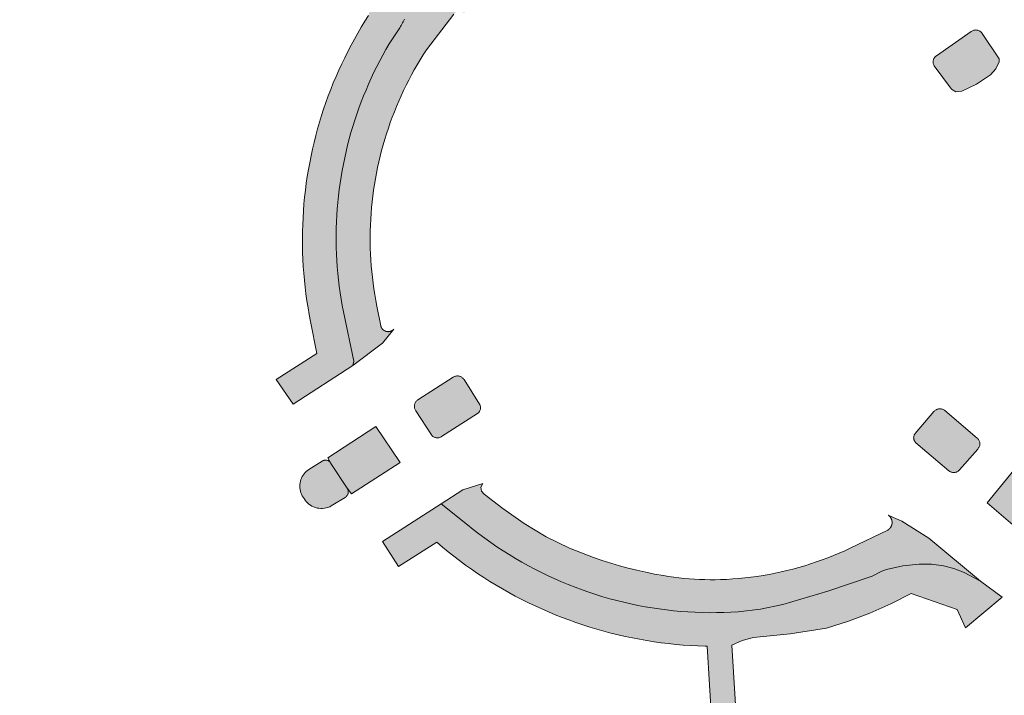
# Model space of a CAD drawing. Extents: x 97094 to 109644, y 463509 to 471969.
# Tile 267 of 362: x 103976 to 104045, y 469028 to 469075. Entities that reach past the tile are written whole.
import ezdxf

# ---------------------------------------------------------------- set-up
doc = ezdxf.new("R2010")
doc.units = 0
doc.layers.add('109 Onkruidbestrijding elementen', color=6, linetype='Continuous', lineweight=20, true_color=0xff00ff)

msp = doc.modelspace()

# ---------------------------------------------------------------- hatches: boundary and pattern name
at = {"layer": '109 Onkruidbestrijding elementen', "true_color": 0xff00ff}
for points in [[(103999.338, 469093.693), (103998.185, 469101.213), (103995.923, 469115.85), (103994.006, 469127.375), (103991.655, 469143.798), (103989.328, 469158.732), (103986.167, 469179.419), (103982.904, 469201.235), (103979.792, 469221.88), (103978.703, 469229.057), (103975.959, 469228.677), (103976.274, 469226.57), (103980.342, 469199.554), (103984.478, 469172.052), (103986.686, 469156.366), (103986.89, 469154.726), (103988.65, 469144.913), (103990.265, 469132.909), (103991.098, 469126.77), (103992.642, 469117.812), (103993.466, 469113.073), (103993.787, 469110.56), (103995.423, 469098.613), (103993.757, 469098.27), (103995.245, 469094.835), (103996.722, 469088.139), (103996.807, 469087.816), (103996.898, 469087.494), (103996.994, 469087.173), (103997.096, 469086.855), (103997.204, 469086.538), (103997.318, 469086.224), (103997.437, 469085.911), (103997.561, 469085.601), (103997.692, 469085.293), (103997.827, 469084.987), (103997.968, 469084.684), (103998.115, 469084.383), (103998.267, 469084.085), (103998.424, 469083.79), (104000.171, 469080.617), (104001.3, 469078.74), (104000.554, 469075.717), (104000.292, 469075.304), (104000.037, 469074.886), (103999.789, 469074.465), (103999.548, 469074.039), (103999.315, 469073.609), (103999.088, 469073.176), (103998.869, 469072.738), (103998.658, 469072.297), (103998.453, 469071.853), (103998.257, 469071.405), (103998.067, 469070.954), (103997.886, 469070.5), (103997.711, 469070.043), (103997.545, 469069.583), (103997.386, 469069.12), (103997.236, 469068.655), (103997.093, 469068.187), (103996.957, 469067.717), (103996.83, 469067.245), (103996.711, 469066.771), (103996.6, 469066.294), (103996.496, 469065.816), (103996.401, 469065.336), (103996.314, 469064.855), (103996.234, 469064.372), (103996.163, 469063.889), (103996.1, 469063.403), (103996.046, 469062.917), (103995.999, 469062.43), (103995.961, 469061.943), (103995.93, 469061.455), (103995.908, 469060.966), (103995.894, 469060.477), (103995.889, 469059.988), (103995.891, 469059.499), (103995.902, 469059.01), (103995.921, 469058.521), (103995.948, 469058.033), (103995.983, 469057.545), (103996.026, 469057.058), (103996.078, 469056.571), (103996.138, 469056.086), (103996.206, 469055.601), (103996.282, 469055.118), (103996.366, 469054.636), (103996.458, 469054.156), (103996.915, 469051.883), (103994.029, 469050.064), (103995.23, 469048.318), (103999.438, 469051.034), (103999.501, 469051.345), (103998.78, 469054.83), (103998.695, 469055.278), (103998.618, 469055.727), (103998.549, 469056.177), (103998.487, 469056.628), (103998.433, 469057.08), (103998.386, 469057.534), (103998.347, 469057.987), (103998.316, 469058.442), (103998.293, 469058.897), (103998.277, 469059.352), (103998.269, 469059.808), (103998.269, 469060.263), (103998.277, 469060.719), (103998.292, 469061.174), (103998.315, 469061.629), (103998.346, 469062.083), (103998.384, 469062.537), (103998.43, 469062.991), (103998.484, 469063.443), (103998.545, 469063.894), (103998.615, 469064.345), (103998.691, 469064.794), (103998.776, 469065.241), (103998.868, 469065.687), (103998.967, 469066.132), (103999.074, 469066.575), (103999.189, 469067.016), (103999.311, 469067.455), (103999.44, 469067.891), (103999.577, 469068.326), (103999.721, 469068.758), (103999.873, 469069.188), (104000.032, 469069.615), (104000.198, 469070.039), (104000.371, 469070.46), (104000.551, 469070.879), (104000.738, 469071.294), (104000.933, 469071.706), (104001.134, 469072.114), (104001.342, 469072.52), (104001.558, 469072.921), (104001.779, 469073.319), (104002.008, 469073.713), (104002.701, 469074.767), (104002.754, 469074.849), (104002.806, 469074.932), (104002.856, 469075.016), (104002.905, 469075.101), (104002.953, 469075.187), (104002.999, 469075.273), (104003.043, 469075.36), (104003.087, 469075.448), (104003.128, 469075.537), (104003.168, 469075.626), (104003.207, 469075.716), (104003.244, 469075.806), (104003.28, 469075.897), (104003.314, 469075.989), (104003.347, 469076.082), (104003.378, 469076.174), (104003.407, 469076.268), (104003.435, 469076.362), (104003.461, 469076.456), (104003.486, 469076.551), (104003.509, 469076.646), (104003.53, 469076.741), (104003.55, 469076.837), (104003.569, 469076.933), (104003.585, 469077.03), (104003.6, 469077.126), (104003.614, 469077.223), (104003.626, 469077.321), (104003.636, 469077.418), (104003.644, 469077.515), (104003.651, 469077.613), (104003.656, 469077.711), (104003.66, 469077.809), (104003.662, 469077.907), (104003.662, 469078.004), (104003.661, 469078.102), (104003.658, 469078.2), (104003.653, 469078.298), (104003.647, 469078.396), (104003.639, 469078.493), (104003.63, 469078.591), (104003.619, 469078.688), (104003.606, 469078.785), (104003.591, 469078.882), (104003.575, 469078.978), (104003.558, 469079.075), (104003.539, 469079.171), (104003.518, 469079.266), (104003.495, 469079.361), (104003.471, 469079.456), (104003.446, 469079.551), (104003.418, 469079.645), (104003.389, 469079.738), (104003.359, 469079.831), (104003.327, 469079.924), (104003.294, 469080.016), (104003.259, 469080.107), (104003.222, 469080.198), (104003.184, 469080.288), (104003.144, 469080.378), (104003.103, 469080.467), (104003.061, 469080.555), (104003.017, 469080.642), (104002.971, 469080.729), (104002.924, 469080.815), (104002.876, 469080.9), (104001.304, 469083.611), (104000.001, 469086.349), (103998.973, 469088.999), (103999.338, 469093.693)], [(104002.008, 469073.713), (104001.779, 469073.319), (104001.558, 469072.921), (104001.342, 469072.52), (104001.134, 469072.114), (104000.933, 469071.706), (104000.738, 469071.294), (104000.551, 469070.879), (104000.371, 469070.46), (104000.198, 469070.039), (104000.032, 469069.615), (103999.873, 469069.188), (103999.721, 469068.758), (103999.577, 469068.326), (103999.44, 469067.891), (103999.311, 469067.455), (103999.189, 469067.016), (103999.074, 469066.575), (103998.967, 469066.132), (103998.868, 469065.687), (103998.776, 469065.241), (103998.691, 469064.794), (103998.615, 469064.345), (103998.545, 469063.894), (103998.484, 469063.443), (103998.43, 469062.991), (103998.384, 469062.537), (103998.346, 469062.083), (103998.315, 469061.629), (103998.292, 469061.174), (103998.277, 469060.719), (103998.269, 469060.263), (103998.269, 469059.808), (103998.277, 469059.352), (103998.293, 469058.897), (103998.316, 469058.442), (103998.347, 469057.987), (103998.386, 469057.534), (103998.433, 469057.08), (103998.487, 469056.628), (103998.549, 469056.177), (103998.618, 469055.727), (103998.695, 469055.278), (103998.78, 469054.83), (103999.501, 469051.345), (103999.438, 469051.034), (104001.526, 469052.629), (104002.337, 469053.612), (104002.331, 469053.605), (104002.325, 469053.599), (104002.319, 469053.592), (104002.313, 469053.586), (104002.306, 469053.58), (104002.3, 469053.574), (104002.293, 469053.568), (104002.286, 469053.562), (104002.28, 469053.556), (104002.273, 469053.55), (104002.266, 469053.545), (104002.259, 469053.539), (104002.252, 469053.534), (104002.244, 469053.529), (104002.237, 469053.524), (104002.23, 469053.519), (104002.222, 469053.514), (104002.215, 469053.509), (104002.207, 469053.504), (104002.199, 469053.5), (104002.192, 469053.496), (104002.184, 469053.491), (104002.176, 469053.487), (104002.168, 469053.483), (104002.16, 469053.48), (104002.152, 469053.476), (104002.143, 469053.472), (104002.135, 469053.469), (104002.127, 469053.466), (104002.119, 469053.462), (104002.11, 469053.459), (104002.102, 469053.457), (104002.093, 469053.454), (104002.085, 469053.451), (104002.076, 469053.449), (104002.067, 469053.446), (104002.059, 469053.444), (104002.05, 469053.442), (104002.041, 469053.44), (104002.033, 469053.439), (104002.024, 469053.437), (104002.015, 469053.436), (104002.006, 469053.434), (104001.997, 469053.433), (104001.989, 469053.432), (104001.98, 469053.431), (104001.971, 469053.431), (104001.962, 469053.43), (104001.953, 469053.43), (104001.944, 469053.429), (104001.935, 469053.429), (104001.926, 469053.429), (104001.917, 469053.429), (104001.908, 469053.43), (104001.9, 469053.43), (104001.891, 469053.431), (104001.882, 469053.432), (104001.873, 469053.433), (104001.864, 469053.434), (104001.855, 469053.435), (104001.846, 469053.436), (104001.838, 469053.438), (104001.829, 469053.439), (104001.82, 469053.441), (104001.811, 469053.443), (104001.803, 469053.445), (104001.794, 469053.447), (104001.785, 469053.45), (104001.777, 469053.452), (104001.768, 469053.455), (104001.76, 469053.458), (104001.751, 469053.46), (104001.743, 469053.464), (104001.735, 469053.467), (104001.727, 469053.47), (104001.718, 469053.474), (104001.71, 469053.477), (104001.702, 469053.481), (104001.694, 469053.485), (104001.686, 469053.489), (104001.678, 469053.493), (104001.67, 469053.497), (104001.663, 469053.502), (104001.655, 469053.506), (104001.647, 469053.511), (104001.64, 469053.516), (104001.632, 469053.52), (104001.625, 469053.525), (104001.618, 469053.531), (104001.61, 469053.536), (104001.603, 469053.541), (104001.596, 469053.547), (104001.589, 469053.552), (104001.583, 469053.558), (104001.576, 469053.564), (104001.569, 469053.57), (104001.563, 469053.576), (104001.556, 469053.582), (104001.55, 469053.588), (104001.544, 469053.595), (104001.537, 469053.601), (104001.531, 469053.608), (104001.526, 469053.614), (104001.52, 469053.621), (104001.514, 469053.628), (104001.508, 469053.635), (104001.503, 469053.642), (104001.498, 469053.649), (104001.492, 469053.656), (104001.487, 469053.664), (104001.482, 469053.671), (104001.478, 469053.679), (104001.473, 469053.686), (104001.468, 469053.694), (104001.464, 469053.702), (104001.459, 469053.709), (104001.455, 469053.717), (104001.451, 469053.725), (104001.447, 469053.733), (104001.443, 469053.741), (104001.44, 469053.749), (104001.436, 469053.757), (104001.433, 469053.766), (104001.429, 469053.774), (104001.426, 469053.782), (104001.423, 469053.791), (104001.42, 469053.799), (104001.418, 469053.808), (104001.415, 469053.816), (104001.412, 469053.825), (104001.41, 469053.833), (104001.408, 469053.842), (104001.132, 469055.234), (104001.055, 469055.637), (104000.986, 469056.041), (104000.923, 469056.446), (104000.867, 469056.852), (104000.818, 469057.259), (104000.775, 469057.666), (104000.74, 469058.075), (104000.711, 469058.484), (104000.689, 469058.893), (104000.674, 469059.303), (104000.666, 469059.713), (104000.665, 469060.122), (104000.671, 469060.532), (104000.684, 469060.942), (104000.704, 469061.352), (104000.73, 469061.761), (104000.764, 469062.169), (104000.804, 469062.577), (104000.851, 469062.984), (104000.905, 469063.391), (104000.966, 469063.796), (104001.034, 469064.2), (104001.108, 469064.603), (104001.189, 469065.005), (104001.277, 469065.405), (104001.372, 469065.804), (104001.473, 469066.201), (104001.581, 469066.597), (104001.696, 469066.99), (104001.818, 469067.382), (104001.945, 469067.771), (104002.08, 469068.159), (104002.221, 469068.544), (104002.368, 469068.926), (104002.522, 469069.306), (104002.682, 469069.683), (104002.849, 469070.058), (104003.022, 469070.43), (104003.201, 469070.798), (104003.386, 469071.164), (104003.577, 469071.527), (104003.775, 469071.886), (104003.978, 469072.242), (104004.188, 469072.594), (104004.403, 469072.943), (104004.624, 469073.288), (104006.556, 469075.805), (104006.776, 469075.989), (104007.062, 469076.018), (104007.34, 469075.865), (104005.285, 469079.623), (104002.662, 469084.05), (104002.442, 469084.429), (104002.228, 469084.812), (104002.021, 469085.199), (104001.821, 469085.589), (104001.628, 469085.983), (104001.441, 469086.38), (104001.262, 469086.78), (104001.089, 469087.183), (104000.924, 469087.589), (104000.765, 469087.998), (104000.614, 469088.41), (104000.47, 469088.824), (104000.333, 469089.241), (104000.203, 469089.66), (104000.081, 469090.081), (103999.966, 469090.504), (103999.858, 469090.93), (103999.758, 469091.357), (103999.665, 469091.785), (103999.58, 469092.215), (103999.502, 469092.647), (103999.432, 469093.08), (103999.338, 469093.693), (103998.973, 469088.999), (104000.001, 469086.349), (104001.304, 469083.611), (104002.876, 469080.9), (104002.924, 469080.815), (104002.971, 469080.729), (104003.017, 469080.642), (104003.061, 469080.555), (104003.103, 469080.467), (104003.144, 469080.378), (104003.184, 469080.288), (104003.222, 469080.198), (104003.259, 469080.107), (104003.294, 469080.016), (104003.327, 469079.924), (104003.359, 469079.831), (104003.389, 469079.738), (104003.418, 469079.645), (104003.446, 469079.551), (104003.471, 469079.456), (104003.495, 469079.361), (104003.518, 469079.266), (104003.539, 469079.171), (104003.558, 469079.075), (104003.575, 469078.978), (104003.591, 469078.882), (104003.606, 469078.785), (104003.619, 469078.688), (104003.63, 469078.591), (104003.639, 469078.493), (104003.647, 469078.396), (104003.653, 469078.298), (104003.658, 469078.2), (104003.661, 469078.102), (104003.662, 469078.004), (104003.662, 469077.907), (104003.66, 469077.809), (104003.656, 469077.711), (104003.651, 469077.613), (104003.644, 469077.515), (104003.636, 469077.418), (104003.626, 469077.321), (104003.614, 469077.223), (104003.6, 469077.126), (104003.585, 469077.03), (104003.569, 469076.933), (104003.55, 469076.837), (104003.53, 469076.741), (104003.509, 469076.646), (104003.486, 469076.551), (104003.461, 469076.456), (104003.435, 469076.362), (104003.407, 469076.268), (104003.378, 469076.174), (104003.347, 469076.082), (104003.314, 469075.989), (104003.28, 469075.897), (104003.244, 469075.806), (104003.207, 469075.716), (104003.168, 469075.626), (104003.128, 469075.537), (104003.087, 469075.448), (104003.043, 469075.36), (104002.999, 469075.273), (104002.953, 469075.187), (104002.905, 469075.101), (104002.856, 469075.016), (104002.806, 469074.932), (104002.754, 469074.849), (104002.701, 469074.767), (104002.008, 469073.713)], [(104044.386, 469071.539), (104044.766, 469071.95), (104045.004, 469072.457), (104044.999, 469072.652), (104043.807, 469074.442), (104043.778, 469074.482), (104043.746, 469074.518), (104043.711, 469074.552), (104043.673, 469074.583), (104043.633, 469074.61), (104043.59, 469074.634), (104043.545, 469074.653), (104043.499, 469074.669), (104043.451, 469074.68), (104043.403, 469074.687), (104043.354, 469074.69), (104043.305, 469074.688), (104043.257, 469074.682), (104043.209, 469074.672), (104043.163, 469074.658), (104043.118, 469074.639), (104043.074, 469074.617), (104043.033, 469074.591), (104040.573, 469072.874), (104040.538, 469072.847), (104040.505, 469072.817), (104040.474, 469072.785), (104040.447, 469072.749), (104040.422, 469072.712), (104040.401, 469072.673), (104040.383, 469072.632), (104040.369, 469072.59), (104040.358, 469072.547), (104040.351, 469072.503), (104040.348, 469072.459), (104040.348, 469072.414), (104040.352, 469072.37), (104040.36, 469072.326), (104040.371, 469072.283), (104040.387, 469072.241), (104040.405, 469072.201), (104040.427, 469072.162), (104041.632, 469070.51), (104041.949, 469070.329), (104042.362, 469070.367), (104043.416, 469070.88), (104044.386, 469071.539)], [(104007.26, 469050.08), (104007.254, 469050.088), (104007.225, 469050.123), (104007.193, 469050.156), (104007.159, 469050.186), (104007.122, 469050.213), (104007.083, 469050.237), (104007.042, 469050.258), (104007, 469050.275), (104006.956, 469050.289), (104006.911, 469050.299), (104006.866, 469050.305), (104006.82, 469050.307), (104006.774, 469050.306), (104006.729, 469050.301), (104006.684, 469050.292), (104006.64, 469050.279), (104006.597, 469050.263), (104006.556, 469050.243), (104006.516, 469050.22), (104004.034, 469048.636), (104003.993, 469048.607), (104003.955, 469048.575), (104003.921, 469048.539), (104003.889, 469048.501), (104003.861, 469048.46), (104003.837, 469048.416), (104003.817, 469048.37), (104003.801, 469048.323), (104003.79, 469048.275), (104003.783, 469048.225), (104003.78, 469048.176), (104003.782, 469048.126), (104003.789, 469048.076), (104003.8, 469048.028), (104003.815, 469047.98), (104003.834, 469047.935), (104003.858, 469047.891), (104003.885, 469047.849), (104004.977, 469046.153), (104005.01, 469046.115), (104005.046, 469046.08), (104005.086, 469046.049), (104005.128, 469046.022), (104005.172, 469045.998), (104005.218, 469045.979), (104005.266, 469045.964), (104005.316, 469045.954), (104005.365, 469045.948), (104005.416, 469045.947), (104005.466, 469045.95), (104005.515, 469045.958), (104005.564, 469045.971), (104005.611, 469045.988), (104005.657, 469046.009), (104005.7, 469046.034), (104008.225, 469047.665), (104008.258, 469047.689), (104008.29, 469047.715), (104008.319, 469047.744), (104008.345, 469047.776), (104008.368, 469047.809), (104008.389, 469047.845), (104008.406, 469047.882), (104008.42, 469047.92), (104008.431, 469047.96), (104008.438, 469048), (104008.442, 469048.041), (104008.442, 469048.082), (104008.438, 469048.122), (104008.432, 469048.163), (104008.421, 469048.202), (104008.407, 469048.241), (104008.39, 469048.278), (104008.37, 469048.314), (104007.281, 469050.048), (104007.28, 469050.049), (104007.267, 469050.069), (104007.26, 469050.08)], [(104043.458, 469045.93), (104041.176, 469047.864), (104041.138, 469047.893), (104041.098, 469047.919), (104041.056, 469047.941), (104041.012, 469047.96), (104040.966, 469047.974), (104040.92, 469047.985), (104040.872, 469047.991), (104040.825, 469047.994), (104040.777, 469047.992), (104040.73, 469047.986), (104040.683, 469047.976), (104040.637, 469047.962), (104040.593, 469047.944), (104040.551, 469047.922), (104040.51, 469047.897), (104040.472, 469047.868), (104040.437, 469047.836), (104040.404, 469047.801), (104039.084, 469046.249), (104039.059, 469046.217), (104039.038, 469046.184), (104039.019, 469046.149), (104039.003, 469046.112), (104038.991, 469046.074), (104038.982, 469046.035), (104038.977, 469045.995), (104038.975, 469045.955), (104038.976, 469045.915), (104038.981, 469045.876), (104038.989, 469045.837), (104039.001, 469045.799), (104039.016, 469045.761), (104039.034, 469045.726), (104039.055, 469045.692), (104039.079, 469045.66), (104039.106, 469045.63), (104039.135, 469045.603), (104041.453, 469043.626), (104041.49, 469043.597), (104041.53, 469043.571), (104041.572, 469043.549), (104041.615, 469043.531), (104041.66, 469043.517), (104041.706, 469043.507), (104041.753, 469043.501), (104041.8, 469043.5), (104041.847, 469043.502), (104041.894, 469043.509), (104041.94, 469043.52), (104041.985, 469043.535), (104042.028, 469043.554), (104042.07, 469043.576), (104042.109, 469043.603), (104042.145, 469043.632), (104042.179, 469043.665), (104042.21, 469043.701), (104043.495, 469045.16), (104043.527, 469045.196), (104043.555, 469045.235), (104043.58, 469045.276), (104043.601, 469045.319), (104043.618, 469045.364), (104043.631, 469045.41), (104043.64, 469045.457), (104043.644, 469045.505), (104043.644, 469045.553), (104043.64, 469045.601), (104043.631, 469045.648), (104043.618, 469045.694), (104043.6, 469045.739), (104043.579, 469045.782), (104043.554, 469045.823), (104043.525, 469045.862), (104043.493, 469045.897), (104043.458, 469045.93)], [(103999.047, 469042.391), (103999.337, 469041.999), (104002.767, 469044.208), (104001.073, 469046.741), (103997.686, 469044.543), (103997.892, 469044.15), (103999.047, 469042.391)], [(103997.892, 469044.15), (103997.887, 469044.159), (103997.867, 469044.191), (103997.844, 469044.222), (103997.818, 469044.251), (103997.789, 469044.277), (103997.759, 469044.3), (103997.726, 469044.321), (103997.692, 469044.339), (103997.656, 469044.353), (103997.619, 469044.364), (103997.582, 469044.372), (103997.543, 469044.376), (103997.505, 469044.377), (103997.466, 469044.375), (103997.428, 469044.369), (103997.391, 469044.36), (103997.355, 469044.347), (103997.32, 469044.331), (103997.286, 469044.312), (103996.351, 469043.72), (103996.255, 469043.654), (103996.164, 469043.579), (103996.081, 469043.498), (103996.004, 469043.409), (103995.935, 469043.315), (103995.874, 469043.215), (103995.822, 469043.11), (103995.779, 469043.002), (103995.744, 469042.89), (103995.72, 469042.775), (103995.705, 469042.659), (103995.7, 469042.543), (103995.705, 469042.426), (103995.719, 469042.31), (103995.743, 469042.195), (103995.777, 469042.083), (103995.82, 469041.974), (103995.872, 469041.87), (103995.932, 469041.77), (103996.001, 469041.675), (103996.007, 469041.667), (103996.078, 469041.559), (103996.158, 469041.457), (103996.247, 469041.363), (103996.345, 469041.278), (103996.449, 469041.202), (103996.561, 469041.136), (103996.677, 469041.08), (103996.799, 469041.035), (103996.924, 469041.001), (103997.051, 469040.979), (103997.18, 469040.968), (103997.309, 469040.969), (103997.438, 469040.982), (103997.565, 469041.007), (103997.69, 469041.043), (103997.81, 469041.09), (103997.926, 469041.148), (103998.036, 469041.216), (103998.044, 469041.222), (103998.907, 469041.754), (103998.94, 469041.777), (103998.972, 469041.802), (103999.001, 469041.831), (103999.027, 469041.861), (103999.05, 469041.894), (103999.071, 469041.929), (103999.088, 469041.966), (103999.102, 469042.004), (103999.112, 469042.043), (103999.119, 469042.083), (103999.122, 469042.123), (103999.122, 469042.163), (103999.118, 469042.204), (103999.111, 469042.243), (103999.1, 469042.282), (103999.085, 469042.32), (103999.068, 469042.356), (103999.047, 469042.391), (103997.892, 469044.15)], [(104046.041, 469043.672), (104044.148, 469041.356), (104048.266, 469037.847), (104050.211, 469040.135), (104046.041, 469043.672)], [(104021.339, 469036.236), (104020.713, 469036.351), (104020.09, 469036.479), (104019.469, 469036.619), (104018.851, 469036.772), (104018.236, 469036.937), (104017.625, 469037.115), (104017.018, 469037.305), (104016.414, 469037.507), (104014.717, 469038.173), (104013.079, 469038.975), (104011.511, 469039.906), (104010.024, 469040.961), (104008.692, 469041.986), (104008.508, 469042.195), (104008.475, 469042.472), (104008.608, 469042.739), (104007.192, 469042.277), (104005.657, 469041.289), (104007.519, 469039.82), (104007.923, 469039.496), (104008.334, 469039.179), (104008.75, 469038.87), (104009.172, 469038.569), (104009.6, 469038.276), (104010.033, 469037.991), (104010.472, 469037.714), (104010.915, 469037.446), (104011.364, 469037.186), (104011.817, 469036.934), (104012.275, 469036.691), (104012.738, 469036.457), (104013.204, 469036.231), (104013.676, 469036.014), (104014.151, 469035.806), (104014.629, 469035.607), (104015.112, 469035.417), (104015.598, 469035.237), (104016.087, 469035.065), (104016.58, 469034.903), (104017.067, 469034.753), (104017.556, 469034.612), (104018.048, 469034.48), (104018.542, 469034.357), (104019.038, 469034.244), (104019.537, 469034.14), (104020.037, 469034.046), (104020.539, 469033.961), (104021.043, 469033.885), (104021.548, 469033.819), (104022.05, 469033.763), (104022.554, 469033.716), (104023.058, 469033.679), (104023.562, 469033.652), (104024.067, 469033.634), (104024.573, 469033.626), (104025.078, 469033.627), (104025.583, 469033.638), (104026.088, 469033.659), (104026.593, 469033.689), (104028.19, 469033.876), (104029.762, 469034.213), (104032.928, 469035.13), (104036.049, 469036.192), (104036.721, 469036.55), (104037.07, 469036.677), (104038.208, 469036.916), (104039.363, 469037.046), (104040.223, 469037.047), (104041.076, 469036.938), (104041.818, 469036.744), (104042.53, 469036.457), (104043.691, 469035.844), (104040.051, 469038.878), (104038.131, 469040.081), (104037.177, 469040.499), (104037.186, 469040.493), (104037.194, 469040.487), (104037.202, 469040.481), (104037.211, 469040.475), (104037.219, 469040.469), (104037.227, 469040.462), (104037.235, 469040.456), (104037.242, 469040.449), (104037.25, 469040.442), (104037.258, 469040.435), (104037.265, 469040.428), (104037.272, 469040.421), (104037.28, 469040.413), (104037.287, 469040.406), (104037.294, 469040.398), (104037.301, 469040.391), (104037.307, 469040.383), (104037.314, 469040.375), (104037.32, 469040.367), (104037.327, 469040.359), (104037.333, 469040.35), (104037.339, 469040.342), (104037.345, 469040.334), (104037.351, 469040.325), (104037.356, 469040.316), (104037.362, 469040.308), (104037.367, 469040.299), (104037.372, 469040.29), (104037.377, 469040.281), (104037.382, 469040.272), (104037.387, 469040.263), (104037.391, 469040.253), (104037.396, 469040.244), (104037.4, 469040.235), (104037.404, 469040.225), (104037.408, 469040.216), (104037.412, 469040.206), (104037.416, 469040.197), (104037.419, 469040.187), (104037.423, 469040.177), (104037.426, 469040.167), (104037.429, 469040.157), (104037.432, 469040.148), (104037.434, 469040.138), (104037.437, 469040.128), (104037.439, 469040.118), (104037.441, 469040.107), (104037.443, 469040.097), (104037.445, 469040.087), (104037.447, 469040.077), (104037.448, 469040.067), (104037.45, 469040.057), (104037.451, 469040.046), (104037.452, 469040.036), (104037.453, 469040.026), (104037.453, 469040.016), (104037.454, 469040.005), (104037.454, 469039.995), (104037.454, 469039.985), (104037.454, 469039.974), (104037.454, 469039.964), (104037.454, 469039.954), (104037.453, 469039.943), (104037.452, 469039.933), (104037.452, 469039.923), (104037.45, 469039.913), (104037.449, 469039.902), (104037.448, 469039.892), (104037.446, 469039.882), (104037.445, 469039.872), (104037.443, 469039.862), (104037.441, 469039.852), (104037.438, 469039.841), (104037.436, 469039.831), (104037.433, 469039.821), (104037.431, 469039.812), (104037.428, 469039.802), (104037.425, 469039.792), (104037.422, 469039.782), (104037.418, 469039.772), (104037.415, 469039.763), (104037.411, 469039.753), (104037.407, 469039.743), (104037.403, 469039.734), (104037.399, 469039.724), (104037.395, 469039.715), (104037.39, 469039.706), (104037.385, 469039.697), (104037.381, 469039.687), (104037.376, 469039.678), (104037.371, 469039.669), (104037.365, 469039.661), (104037.36, 469039.652), (104037.354, 469039.643), (104037.349, 469039.634), (104037.343, 469039.626), (104037.337, 469039.618), (104037.331, 469039.609), (104037.325, 469039.601), (104037.318, 469039.593), (104037.312, 469039.585), (104037.305, 469039.577), (104037.298, 469039.569), (104037.292, 469039.562), (104037.285, 469039.554), (104037.277, 469039.547), (104037.27, 469039.539), (104037.263, 469039.532), (104037.255, 469039.525), (104037.248, 469039.518), (104037.24, 469039.511), (104037.232, 469039.504), (104037.224, 469039.498), (104037.216, 469039.491), (104037.208, 469039.485), (104037.2, 469039.479), (104037.191, 469039.473), (104037.183, 469039.467), (104037.174, 469039.461), (104037.166, 469039.456), (104037.157, 469039.45), (104037.148, 469039.445), (104034.508, 469038.174), (104034.117, 469037.993), (104033.722, 469037.82), (104033.325, 469037.654), (104032.924, 469037.495), (104032.52, 469037.344), (104032.114, 469037.2), (104031.705, 469037.064), (104031.294, 469036.935), (104030.88, 469036.814), (104030.464, 469036.701), (104030.046, 469036.596), (104029.626, 469036.498), (104029.205, 469036.408), (104028.782, 469036.326), (104028.357, 469036.252), (104027.931, 469036.186), (104027.504, 469036.128), (104027.076, 469036.078), (104026.647, 469036.035), (104026.218, 469036.001), (104025.788, 469035.975), (104025.357, 469035.957), (104024.99, 469035.948), (104024.624, 469035.947), (104024.257, 469035.952), (104023.89, 469035.964), (104023.524, 469035.982), (104023.158, 469036.008), (104022.793, 469036.04), (104022.428, 469036.079), (104022.064, 469036.124), (104021.701, 469036.177), (104021.339, 469036.236)], [(104045.208, 469034.73), (104043.691, 469035.844), (104042.53, 469036.457), (104041.818, 469036.744), (104041.076, 469036.938), (104040.223, 469037.047), (104039.363, 469037.046), (104038.208, 469036.916), (104037.07, 469036.677), (104036.721, 469036.55), (104036.049, 469036.192), (104032.928, 469035.13), (104029.762, 469034.213), (104028.19, 469033.876), (104026.593, 469033.689), (104026.088, 469033.659), (104025.583, 469033.638), (104025.078, 469033.627), (104024.573, 469033.626), (104024.067, 469033.634), (104023.562, 469033.652), (104023.058, 469033.679), (104022.554, 469033.716), (104022.05, 469033.763), (104021.548, 469033.819), (104021.043, 469033.885), (104020.539, 469033.961), (104020.037, 469034.046), (104019.537, 469034.14), (104019.038, 469034.244), (104018.542, 469034.357), (104018.048, 469034.48), (104017.556, 469034.612), (104017.067, 469034.753), (104016.58, 469034.903), (104016.087, 469035.065), (104015.598, 469035.237), (104015.112, 469035.417), (104014.629, 469035.607), (104014.151, 469035.806), (104013.676, 469036.014), (104013.204, 469036.231), (104012.738, 469036.457), (104012.275, 469036.691), (104011.817, 469036.934), (104011.364, 469037.186), (104010.915, 469037.446), (104010.472, 469037.714), (104010.033, 469037.991), (104009.6, 469038.276), (104009.172, 469038.569), (104008.75, 469038.87), (104008.334, 469039.179), (104007.923, 469039.496), (104007.519, 469039.82), (104005.657, 469041.289), (104001.533, 469038.636), (104002.663, 469036.886), (104005.356, 469038.587), (104005.751, 469038.253), (104006.151, 469037.925), (104006.558, 469037.605), (104006.969, 469037.291), (104007.386, 469036.985), (104007.808, 469036.686), (104008.235, 469036.394), (104008.667, 469036.109), (104009.103, 469035.832), (104009.545, 469035.562), (104009.991, 469035.3), (104010.441, 469035.045), (104010.896, 469034.799), (104011.355, 469034.56), (104011.817, 469034.328), (104012.284, 469034.105), (104012.755, 469033.89), (104013.229, 469033.683), (104013.706, 469033.484), (104014.187, 469033.293), (104014.671, 469033.11), (104015.158, 469032.936), (104015.648, 469032.77), (104016.141, 469032.613), (104016.636, 469032.464), (104017.134, 469032.323), (104017.634, 469032.191), (104018.136, 469032.067), (104018.641, 469031.952), (104019.147, 469031.846), (104019.655, 469031.748), (104020.165, 469031.659), (104020.676, 469031.579), (104021.188, 469031.508), (104021.702, 469031.445), (104022.216, 469031.391), (104022.731, 469031.346), (104023.247, 469031.309), (104023.764, 469031.282), (104024.281, 469031.263), (104024.423, 469031.259), (104025.08, 469020.374), (104026.772, 469021.445), (104026.156, 469031.325), (104026.894, 469031.664), (104027.678, 469031.875), (104030.263, 469032.137), (104032.83, 469032.533), (104034.376, 469033.026), (104035.894, 469033.599), (104037.37, 469034.246), (104038.81, 469034.967), (104042.047, 469033.846), (104042.631, 469032.56), (104045.208, 469034.73)]]:
    msp.add_hatch(color=6, dxfattribs=at).paths.add_polyline_path(points)

# ---------------------------------------------------------------- linework, layer by layer
at = {"layer": '109 Onkruidbestrijding elementen', "color": 3, "true_color": 0x00ff00}
for points in [[(104000.554, 469075.717), (104000.292, 469075.304), (104000.037, 469074.886), (103999.789, 469074.465), (103999.548, 469074.039), (103999.315, 469073.609), (103999.088, 469073.176), (103998.869, 469072.738), (103998.658, 469072.297), (103998.453, 469071.853), (103998.257, 469071.405), (103998.067, 469070.954), (103997.886, 469070.5), (103997.711, 469070.043), (103997.545, 469069.583), (103997.386, 469069.12), (103997.236, 469068.655), (103997.093, 469068.187), (103996.957, 469067.717), (103996.83, 469067.245), (103996.711, 469066.771), (103996.6, 469066.294), (103996.496, 469065.816), (103996.401, 469065.336), (103996.314, 469064.855), (103996.234, 469064.372), (103996.163, 469063.889), (103996.1, 469063.403), (103996.046, 469062.917), (103995.999, 469062.43), (103995.961, 469061.943), (103995.93, 469061.455), (103995.908, 469060.966), (103995.894, 469060.477), (103995.889, 469059.988), (103995.891, 469059.499), (103995.902, 469059.01), (103995.921, 469058.521), (103995.948, 469058.033), (103995.983, 469057.545), (103996.026, 469057.058), (103996.078, 469056.571), (103996.138, 469056.086), (103996.206, 469055.601), (103996.282, 469055.118), (103996.366, 469054.636), (103996.458, 469054.156), (103996.915, 469051.883), (103994.029, 469050.064), (103995.23, 469048.318), (103999.438, 469051.034), (103999.501, 469051.345), (103998.78, 469054.83), (103998.695, 469055.278), (103998.618, 469055.727), (103998.549, 469056.177), (103998.487, 469056.628), (103998.433, 469057.08), (103998.386, 469057.534), (103998.347, 469057.987), (103998.316, 469058.442), (103998.293, 469058.897), (103998.277, 469059.352), (103998.269, 469059.808), (103998.269, 469060.263), (103998.277, 469060.719), (103998.292, 469061.174), (103998.315, 469061.629), (103998.346, 469062.083), (103998.384, 469062.537), (103998.43, 469062.991), (103998.484, 469063.443), (103998.545, 469063.894), (103998.615, 469064.345), (103998.691, 469064.794), (103998.776, 469065.241), (103998.868, 469065.687), (103998.967, 469066.132), (103999.074, 469066.575), (103999.189, 469067.016), (103999.311, 469067.455), (103999.44, 469067.891), (103999.577, 469068.326), (103999.721, 469068.758), (103999.873, 469069.188), (104000.032, 469069.615), (104000.198, 469070.039), (104000.371, 469070.46), (104000.551, 469070.879), (104000.738, 469071.294), (104000.933, 469071.706), (104001.134, 469072.114), (104001.342, 469072.52), (104001.558, 469072.921), (104001.779, 469073.319), (104002.008, 469073.713), (104002.701, 469074.767), (104002.754, 469074.849), (104002.806, 469074.932), (104002.856, 469075.016), (104002.905, 469075.101), (104002.953, 469075.187), (104002.999, 469075.273), (104003.043, 469075.36), (104003.087, 469075.448)], [(104003.087, 469075.448), (104003.043, 469075.36), (104002.999, 469075.273), (104002.953, 469075.187), (104002.905, 469075.101), (104002.856, 469075.016), (104002.806, 469074.932), (104002.754, 469074.849), (104002.701, 469074.767), (104002.008, 469073.713), (104002.008, 469073.713), (104001.779, 469073.319), (104001.558, 469072.921), (104001.342, 469072.52), (104001.134, 469072.114), (104000.933, 469071.706), (104000.738, 469071.294), (104000.551, 469070.879), (104000.371, 469070.46), (104000.198, 469070.039), (104000.032, 469069.615), (103999.873, 469069.188), (103999.721, 469068.758), (103999.577, 469068.326), (103999.44, 469067.891), (103999.311, 469067.455), (103999.189, 469067.016), (103999.074, 469066.575), (103998.967, 469066.132), (103998.868, 469065.687), (103998.776, 469065.241), (103998.691, 469064.794), (103998.615, 469064.345), (103998.545, 469063.894), (103998.484, 469063.443), (103998.43, 469062.991), (103998.384, 469062.537), (103998.346, 469062.083), (103998.315, 469061.629), (103998.292, 469061.174), (103998.277, 469060.719), (103998.269, 469060.263), (103998.269, 469059.808), (103998.277, 469059.352), (103998.293, 469058.897), (103998.316, 469058.442), (103998.347, 469057.987), (103998.386, 469057.534), (103998.433, 469057.08), (103998.487, 469056.628), (103998.549, 469056.177), (103998.618, 469055.727), (103998.695, 469055.278), (103998.78, 469054.83), (103999.501, 469051.345), (103999.438, 469051.034), (104001.526, 469052.629), (104002.337, 469053.612), (104002.331, 469053.605), (104002.325, 469053.599), (104002.319, 469053.592), (104002.313, 469053.586), (104002.306, 469053.58), (104002.3, 469053.574), (104002.293, 469053.568), (104002.286, 469053.562), (104002.28, 469053.556), (104002.273, 469053.55), (104002.266, 469053.545), (104002.259, 469053.539), (104002.252, 469053.534), (104002.244, 469053.529), (104002.237, 469053.524), (104002.23, 469053.519), (104002.222, 469053.514), (104002.215, 469053.509), (104002.207, 469053.504), (104002.199, 469053.5), (104002.192, 469053.496), (104002.184, 469053.491), (104002.176, 469053.487), (104002.168, 469053.483), (104002.16, 469053.48), (104002.152, 469053.476), (104002.143, 469053.472), (104002.135, 469053.469), (104002.127, 469053.466), (104002.119, 469053.462), (104002.11, 469053.459), (104002.102, 469053.457), (104002.093, 469053.454), (104002.085, 469053.451), (104002.076, 469053.449), (104002.067, 469053.446), (104002.059, 469053.444), (104002.05, 469053.442), (104002.041, 469053.44), (104002.033, 469053.439), (104002.024, 469053.437), (104002.015, 469053.436), (104002.006, 469053.434), (104001.997, 469053.433), (104001.989, 469053.432), (104001.98, 469053.431), (104001.971, 469053.431), (104001.962, 469053.43), (104001.953, 469053.43), (104001.944, 469053.429), (104001.935, 469053.429), (104001.926, 469053.429), (104001.917, 469053.429), (104001.908, 469053.43), (104001.9, 469053.43), (104001.891, 469053.431), (104001.882, 469053.432), (104001.873, 469053.433), (104001.864, 469053.434), (104001.855, 469053.435), (104001.846, 469053.436), (104001.838, 469053.438), (104001.829, 469053.439), (104001.82, 469053.441), (104001.811, 469053.443), (104001.803, 469053.445), (104001.794, 469053.447), (104001.785, 469053.45), (104001.777, 469053.452), (104001.768, 469053.455), (104001.76, 469053.458), (104001.751, 469053.46), (104001.743, 469053.464), (104001.735, 469053.467), (104001.727, 469053.47), (104001.718, 469053.474), (104001.71, 469053.477), (104001.702, 469053.481), (104001.694, 469053.485), (104001.686, 469053.489), (104001.678, 469053.493), (104001.67, 469053.497), (104001.663, 469053.502), (104001.655, 469053.506), (104001.647, 469053.511), (104001.64, 469053.516), (104001.632, 469053.52), (104001.625, 469053.525), (104001.618, 469053.531), (104001.61, 469053.536), (104001.603, 469053.541), (104001.596, 469053.547), (104001.589, 469053.552), (104001.583, 469053.558), (104001.576, 469053.564), (104001.569, 469053.57), (104001.563, 469053.576), (104001.556, 469053.582), (104001.55, 469053.588), (104001.544, 469053.595), (104001.537, 469053.601), (104001.531, 469053.608), (104001.526, 469053.614), (104001.52, 469053.621), (104001.514, 469053.628), (104001.508, 469053.635), (104001.503, 469053.642), (104001.498, 469053.649), (104001.492, 469053.656), (104001.487, 469053.664), (104001.482, 469053.671), (104001.478, 469053.679), (104001.473, 469053.686), (104001.468, 469053.694), (104001.464, 469053.702), (104001.459, 469053.709), (104001.455, 469053.717), (104001.451, 469053.725), (104001.447, 469053.733), (104001.443, 469053.741), (104001.44, 469053.749), (104001.436, 469053.757), (104001.433, 469053.766), (104001.429, 469053.774), (104001.426, 469053.782), (104001.423, 469053.791), (104001.42, 469053.799), (104001.418, 469053.808), (104001.415, 469053.816), (104001.412, 469053.825), (104001.41, 469053.833), (104001.408, 469053.842), (104001.132, 469055.234), (104001.055, 469055.637), (104000.986, 469056.041), (104000.923, 469056.446), (104000.867, 469056.852), (104000.818, 469057.259), (104000.775, 469057.666), (104000.74, 469058.075), (104000.711, 469058.484), (104000.689, 469058.893), (104000.674, 469059.303), (104000.666, 469059.713), (104000.665, 469060.122), (104000.671, 469060.532), (104000.684, 469060.942), (104000.704, 469061.352), (104000.73, 469061.761), (104000.764, 469062.169), (104000.804, 469062.577), (104000.851, 469062.984), (104000.905, 469063.391), (104000.966, 469063.796), (104001.034, 469064.2), (104001.108, 469064.603), (104001.189, 469065.005), (104001.277, 469065.405), (104001.372, 469065.804), (104001.473, 469066.201), (104001.581, 469066.597), (104001.696, 469066.99), (104001.818, 469067.382), (104001.945, 469067.771), (104002.08, 469068.159), (104002.221, 469068.544), (104002.368, 469068.926), (104002.522, 469069.306), (104002.682, 469069.683), (104002.849, 469070.058), (104003.022, 469070.43), (104003.201, 469070.798), (104003.386, 469071.164), (104003.577, 469071.527), (104003.775, 469071.886), (104003.978, 469072.242), (104004.188, 469072.594), (104004.403, 469072.943), (104004.624, 469073.288), (104006.556, 469075.805)], [(104026.772, 469021.445), (104026.156, 469031.325), (104026.894, 469031.664), (104027.678, 469031.875), (104030.263, 469032.137), (104032.83, 469032.533), (104034.376, 469033.026), (104035.894, 469033.599), (104037.37, 469034.246), (104038.81, 469034.967), (104042.047, 469033.846), (104042.631, 469032.56), (104045.208, 469034.73), (104045.208, 469034.73), (104043.691, 469035.844), (104042.53, 469036.457), (104041.818, 469036.744), (104041.076, 469036.938), (104040.223, 469037.047), (104039.363, 469037.046), (104038.208, 469036.916), (104037.07, 469036.677), (104036.721, 469036.55), (104036.049, 469036.192), (104032.928, 469035.13), (104029.762, 469034.213), (104028.19, 469033.876), (104026.593, 469033.689), (104026.088, 469033.659), (104025.583, 469033.638), (104025.078, 469033.627), (104024.573, 469033.626), (104024.067, 469033.634), (104023.562, 469033.652), (104023.058, 469033.679), (104022.554, 469033.716), (104022.05, 469033.763), (104021.548, 469033.819), (104021.043, 469033.885), (104020.539, 469033.961), (104020.037, 469034.046), (104019.537, 469034.14), (104019.038, 469034.244), (104018.542, 469034.357), (104018.048, 469034.48), (104017.556, 469034.612), (104017.067, 469034.753), (104016.58, 469034.903), (104016.087, 469035.065), (104015.598, 469035.237), (104015.112, 469035.417), (104014.629, 469035.607), (104014.151, 469035.806), (104013.676, 469036.014), (104013.204, 469036.231), (104012.738, 469036.457), (104012.275, 469036.691), (104011.817, 469036.934), (104011.364, 469037.186), (104010.915, 469037.446), (104010.472, 469037.714), (104010.033, 469037.991), (104009.6, 469038.276), (104009.172, 469038.569), (104008.75, 469038.87), (104008.334, 469039.179), (104007.923, 469039.496), (104007.519, 469039.82), (104005.657, 469041.289), (104001.533, 469038.636), (104002.663, 469036.886), (104005.356, 469038.587), (104005.751, 469038.253), (104006.151, 469037.925), (104006.558, 469037.605), (104006.969, 469037.291), (104007.386, 469036.985), (104007.808, 469036.686), (104008.235, 469036.394), (104008.667, 469036.109), (104009.103, 469035.832), (104009.545, 469035.562), (104009.991, 469035.3), (104010.441, 469035.045), (104010.896, 469034.799), (104011.355, 469034.56), (104011.817, 469034.328), (104012.284, 469034.105), (104012.755, 469033.89), (104013.229, 469033.683), (104013.706, 469033.484), (104014.187, 469033.293), (104014.671, 469033.11), (104015.158, 469032.936), (104015.648, 469032.77), (104016.141, 469032.613), (104016.636, 469032.464), (104017.134, 469032.323), (104017.634, 469032.191), (104018.136, 469032.067), (104018.641, 469031.952), (104019.147, 469031.846), (104019.655, 469031.748), (104020.165, 469031.659), (104020.676, 469031.579), (104021.188, 469031.508), (104021.702, 469031.445), (104022.216, 469031.391), (104022.731, 469031.346), (104023.247, 469031.309), (104023.764, 469031.282), (104024.281, 469031.263), (104024.423, 469031.259), (104025.08, 469020.374)]]:
    msp.add_lwpolyline(points, dxfattribs=at)
for points in [[(104044.386, 469071.539), (104044.766, 469071.95), (104045.004, 469072.457), (104044.999, 469072.652), (104043.807, 469074.442), (104043.778, 469074.482), (104043.746, 469074.518), (104043.711, 469074.552), (104043.673, 469074.583), (104043.633, 469074.61), (104043.59, 469074.634), (104043.545, 469074.653), (104043.499, 469074.669), (104043.451, 469074.68), (104043.403, 469074.687), (104043.354, 469074.69), (104043.305, 469074.688), (104043.257, 469074.682), (104043.209, 469074.672), (104043.163, 469074.658), (104043.118, 469074.639), (104043.074, 469074.617), (104043.033, 469074.591), (104040.573, 469072.874), (104040.538, 469072.847), (104040.505, 469072.817), (104040.474, 469072.785), (104040.447, 469072.749), (104040.422, 469072.712), (104040.401, 469072.673), (104040.383, 469072.632), (104040.369, 469072.59), (104040.358, 469072.547), (104040.351, 469072.503), (104040.348, 469072.459), (104040.348, 469072.414), (104040.352, 469072.37), (104040.36, 469072.326), (104040.371, 469072.283), (104040.387, 469072.241), (104040.405, 469072.201), (104040.427, 469072.162), (104041.632, 469070.51), (104041.949, 469070.329), (104042.362, 469070.367), (104043.416, 469070.88), (104044.386, 469071.539)], [(104007.26, 469050.08), (104007.254, 469050.088), (104007.225, 469050.123), (104007.193, 469050.156), (104007.159, 469050.186), (104007.122, 469050.213), (104007.083, 469050.237), (104007.042, 469050.258), (104007, 469050.275), (104006.956, 469050.289), (104006.911, 469050.299), (104006.866, 469050.305), (104006.82, 469050.307), (104006.774, 469050.306), (104006.729, 469050.301), (104006.684, 469050.292), (104006.64, 469050.279), (104006.597, 469050.263), (104006.556, 469050.243), (104006.516, 469050.22), (104004.034, 469048.636), (104003.993, 469048.607), (104003.955, 469048.575), (104003.921, 469048.539), (104003.889, 469048.501), (104003.861, 469048.46), (104003.837, 469048.416), (104003.817, 469048.37), (104003.801, 469048.323), (104003.79, 469048.275), (104003.783, 469048.225), (104003.78, 469048.176), (104003.782, 469048.126), (104003.789, 469048.076), (104003.8, 469048.028), (104003.815, 469047.98), (104003.834, 469047.935), (104003.858, 469047.891), (104003.885, 469047.849), (104004.977, 469046.153), (104005.01, 469046.115), (104005.046, 469046.08), (104005.086, 469046.049), (104005.128, 469046.022), (104005.172, 469045.998), (104005.218, 469045.979), (104005.266, 469045.964), (104005.316, 469045.954), (104005.365, 469045.948), (104005.416, 469045.947), (104005.466, 469045.95), (104005.515, 469045.958), (104005.564, 469045.971), (104005.611, 469045.988), (104005.657, 469046.009), (104005.7, 469046.034), (104008.225, 469047.665), (104008.258, 469047.689), (104008.29, 469047.715), (104008.319, 469047.744), (104008.345, 469047.776), (104008.368, 469047.809), (104008.389, 469047.845), (104008.406, 469047.882), (104008.42, 469047.92), (104008.431, 469047.96), (104008.438, 469048), (104008.442, 469048.041), (104008.442, 469048.082), (104008.438, 469048.122), (104008.432, 469048.163), (104008.421, 469048.202), (104008.407, 469048.241), (104008.39, 469048.278), (104008.37, 469048.314), (104007.281, 469050.048), (104007.28, 469050.049), (104007.267, 469050.069), (104007.26, 469050.08)], [(104043.458, 469045.93), (104041.176, 469047.864), (104041.138, 469047.893), (104041.098, 469047.919), (104041.056, 469047.941), (104041.012, 469047.96), (104040.966, 469047.974), (104040.92, 469047.985), (104040.872, 469047.991), (104040.825, 469047.994), (104040.777, 469047.992), (104040.73, 469047.986), (104040.683, 469047.976), (104040.637, 469047.962), (104040.593, 469047.944), (104040.551, 469047.922), (104040.51, 469047.897), (104040.472, 469047.868), (104040.437, 469047.836), (104040.404, 469047.801), (104039.084, 469046.249), (104039.059, 469046.217), (104039.038, 469046.184), (104039.019, 469046.149), (104039.003, 469046.112), (104038.991, 469046.074), (104038.982, 469046.035), (104038.977, 469045.995), (104038.975, 469045.955), (104038.976, 469045.915), (104038.981, 469045.876), (104038.989, 469045.837), (104039.001, 469045.799), (104039.016, 469045.761), (104039.034, 469045.726), (104039.055, 469045.692), (104039.079, 469045.66), (104039.106, 469045.63), (104039.135, 469045.603), (104041.453, 469043.626), (104041.49, 469043.597), (104041.53, 469043.571), (104041.572, 469043.549), (104041.615, 469043.531), (104041.66, 469043.517), (104041.706, 469043.507), (104041.753, 469043.501), (104041.8, 469043.5), (104041.847, 469043.502), (104041.894, 469043.509), (104041.94, 469043.52), (104041.985, 469043.535), (104042.028, 469043.554), (104042.07, 469043.576), (104042.109, 469043.603), (104042.145, 469043.632), (104042.179, 469043.665), (104042.21, 469043.701), (104043.495, 469045.16), (104043.527, 469045.196), (104043.555, 469045.235), (104043.58, 469045.276), (104043.601, 469045.319), (104043.618, 469045.364), (104043.631, 469045.41), (104043.64, 469045.457), (104043.644, 469045.505), (104043.644, 469045.553), (104043.64, 469045.601), (104043.631, 469045.648), (104043.618, 469045.694), (104043.6, 469045.739), (104043.579, 469045.782), (104043.554, 469045.823), (104043.525, 469045.862), (104043.493, 469045.897), (104043.458, 469045.93)], [(103999.047, 469042.391), (103999.337, 469041.999), (104002.767, 469044.208), (104001.073, 469046.741), (103997.686, 469044.543), (103997.892, 469044.15), (103999.047, 469042.391)], [(103997.892, 469044.15), (103997.887, 469044.159), (103997.867, 469044.191), (103997.844, 469044.222), (103997.818, 469044.251), (103997.789, 469044.277), (103997.759, 469044.3), (103997.726, 469044.321), (103997.692, 469044.339), (103997.656, 469044.353), (103997.619, 469044.364), (103997.582, 469044.372), (103997.543, 469044.376), (103997.505, 469044.377), (103997.466, 469044.375), (103997.428, 469044.369), (103997.391, 469044.36), (103997.355, 469044.347), (103997.32, 469044.331), (103997.286, 469044.312), (103996.351, 469043.72), (103996.255, 469043.654), (103996.164, 469043.579), (103996.081, 469043.498), (103996.004, 469043.409), (103995.935, 469043.315), (103995.874, 469043.215), (103995.822, 469043.11), (103995.779, 469043.002), (103995.744, 469042.89), (103995.72, 469042.775), (103995.705, 469042.659), (103995.7, 469042.543), (103995.705, 469042.426), (103995.719, 469042.31), (103995.743, 469042.195), (103995.777, 469042.083), (103995.82, 469041.974), (103995.872, 469041.87), (103995.932, 469041.77), (103996.001, 469041.675), (103996.007, 469041.667), (103996.078, 469041.559), (103996.158, 469041.457), (103996.247, 469041.363), (103996.345, 469041.278), (103996.449, 469041.202), (103996.561, 469041.136), (103996.677, 469041.08), (103996.799, 469041.035), (103996.924, 469041.001), (103997.051, 469040.979), (103997.18, 469040.968), (103997.309, 469040.969), (103997.438, 469040.982), (103997.565, 469041.007), (103997.69, 469041.043), (103997.81, 469041.09), (103997.926, 469041.148), (103998.036, 469041.216), (103998.044, 469041.222), (103998.907, 469041.754), (103998.94, 469041.777), (103998.972, 469041.802), (103999.001, 469041.831), (103999.027, 469041.861), (103999.05, 469041.894), (103999.071, 469041.929), (103999.088, 469041.966), (103999.102, 469042.004), (103999.112, 469042.043), (103999.119, 469042.083), (103999.122, 469042.123), (103999.122, 469042.163), (103999.118, 469042.204), (103999.111, 469042.243), (103999.1, 469042.282), (103999.085, 469042.32), (103999.068, 469042.356), (103999.047, 469042.391), (103997.892, 469044.15)], [(104046.041, 469043.672), (104044.148, 469041.356), (104048.266, 469037.847), (104050.211, 469040.135), (104046.041, 469043.672)], [(104021.339, 469036.236), (104020.713, 469036.351), (104020.09, 469036.479), (104019.469, 469036.619), (104018.851, 469036.772), (104018.236, 469036.937), (104017.625, 469037.115), (104017.018, 469037.305), (104016.414, 469037.507), (104014.717, 469038.173), (104013.079, 469038.975), (104011.511, 469039.906), (104010.024, 469040.961), (104008.692, 469041.986), (104008.508, 469042.195), (104008.475, 469042.472), (104008.608, 469042.739), (104007.192, 469042.277), (104005.657, 469041.289), (104007.519, 469039.82), (104007.923, 469039.496), (104008.334, 469039.179), (104008.75, 469038.87), (104009.172, 469038.569), (104009.6, 469038.276), (104010.033, 469037.991), (104010.472, 469037.714), (104010.915, 469037.446), (104011.364, 469037.186), (104011.817, 469036.934), (104012.275, 469036.691), (104012.738, 469036.457), (104013.204, 469036.231), (104013.676, 469036.014), (104014.151, 469035.806), (104014.629, 469035.607), (104015.112, 469035.417), (104015.598, 469035.237), (104016.087, 469035.065), (104016.58, 469034.903), (104017.067, 469034.753), (104017.556, 469034.612), (104018.048, 469034.48), (104018.542, 469034.357), (104019.038, 469034.244), (104019.537, 469034.14), (104020.037, 469034.046), (104020.539, 469033.961), (104021.043, 469033.885), (104021.548, 469033.819), (104022.05, 469033.763), (104022.554, 469033.716), (104023.058, 469033.679), (104023.562, 469033.652), (104024.067, 469033.634), (104024.573, 469033.626), (104025.078, 469033.627), (104025.583, 469033.638), (104026.088, 469033.659), (104026.593, 469033.689), (104028.19, 469033.876), (104029.762, 469034.213), (104032.928, 469035.13), (104036.049, 469036.192), (104036.721, 469036.55), (104037.07, 469036.677), (104038.208, 469036.916), (104039.363, 469037.046), (104040.223, 469037.047), (104041.076, 469036.938), (104041.818, 469036.744), (104042.53, 469036.457), (104043.691, 469035.844), (104040.051, 469038.878), (104038.131, 469040.081), (104037.177, 469040.499), (104037.186, 469040.493), (104037.194, 469040.487), (104037.202, 469040.481), (104037.211, 469040.475), (104037.219, 469040.469), (104037.227, 469040.462), (104037.235, 469040.456), (104037.242, 469040.449), (104037.25, 469040.442), (104037.258, 469040.435), (104037.265, 469040.428), (104037.272, 469040.421), (104037.28, 469040.413), (104037.287, 469040.406), (104037.294, 469040.398), (104037.301, 469040.391), (104037.307, 469040.383), (104037.314, 469040.375), (104037.32, 469040.367), (104037.327, 469040.359), (104037.333, 469040.35), (104037.339, 469040.342), (104037.345, 469040.334), (104037.351, 469040.325), (104037.356, 469040.316), (104037.362, 469040.308), (104037.367, 469040.299), (104037.372, 469040.29), (104037.377, 469040.281), (104037.382, 469040.272), (104037.387, 469040.263), (104037.391, 469040.253), (104037.396, 469040.244), (104037.4, 469040.235), (104037.404, 469040.225), (104037.408, 469040.216), (104037.412, 469040.206), (104037.416, 469040.197), (104037.419, 469040.187), (104037.423, 469040.177), (104037.426, 469040.167), (104037.429, 469040.157), (104037.432, 469040.148), (104037.434, 469040.138), (104037.437, 469040.128), (104037.439, 469040.118), (104037.441, 469040.107), (104037.443, 469040.097), (104037.445, 469040.087), (104037.447, 469040.077), (104037.448, 469040.067), (104037.45, 469040.057), (104037.451, 469040.046), (104037.452, 469040.036), (104037.453, 469040.026), (104037.453, 469040.016), (104037.454, 469040.005), (104037.454, 469039.995), (104037.454, 469039.985), (104037.454, 469039.974), (104037.454, 469039.964), (104037.454, 469039.954), (104037.453, 469039.943), (104037.452, 469039.933), (104037.452, 469039.923), (104037.45, 469039.913), (104037.449, 469039.902), (104037.448, 469039.892), (104037.446, 469039.882), (104037.445, 469039.872), (104037.443, 469039.862), (104037.441, 469039.852), (104037.438, 469039.841), (104037.436, 469039.831), (104037.433, 469039.821), (104037.431, 469039.812), (104037.428, 469039.802), (104037.425, 469039.792), (104037.422, 469039.782), (104037.418, 469039.772), (104037.415, 469039.763), (104037.411, 469039.753), (104037.407, 469039.743), (104037.403, 469039.734), (104037.399, 469039.724), (104037.395, 469039.715), (104037.39, 469039.706), (104037.385, 469039.697), (104037.381, 469039.687), (104037.376, 469039.678), (104037.371, 469039.669), (104037.365, 469039.661), (104037.36, 469039.652), (104037.354, 469039.643), (104037.349, 469039.634), (104037.343, 469039.626), (104037.337, 469039.618), (104037.331, 469039.609), (104037.325, 469039.601), (104037.318, 469039.593), (104037.312, 469039.585), (104037.305, 469039.577), (104037.298, 469039.569), (104037.292, 469039.562), (104037.285, 469039.554), (104037.277, 469039.547), (104037.27, 469039.539), (104037.263, 469039.532), (104037.255, 469039.525), (104037.248, 469039.518), (104037.24, 469039.511), (104037.232, 469039.504), (104037.224, 469039.498), (104037.216, 469039.491), (104037.208, 469039.485), (104037.2, 469039.479), (104037.191, 469039.473), (104037.183, 469039.467), (104037.174, 469039.461), (104037.166, 469039.456), (104037.157, 469039.45), (104037.148, 469039.445), (104034.508, 469038.174), (104034.117, 469037.993), (104033.722, 469037.82), (104033.325, 469037.654), (104032.924, 469037.495), (104032.52, 469037.344), (104032.114, 469037.2), (104031.705, 469037.064), (104031.294, 469036.935), (104030.88, 469036.814), (104030.464, 469036.701), (104030.046, 469036.596), (104029.626, 469036.498), (104029.205, 469036.408), (104028.782, 469036.326), (104028.357, 469036.252), (104027.931, 469036.186), (104027.504, 469036.128), (104027.076, 469036.078), (104026.647, 469036.035), (104026.218, 469036.001), (104025.788, 469035.975), (104025.357, 469035.957), (104024.99, 469035.948), (104024.624, 469035.947), (104024.257, 469035.952), (104023.89, 469035.964), (104023.524, 469035.982), (104023.158, 469036.008), (104022.793, 469036.04), (104022.428, 469036.079), (104022.064, 469036.124), (104021.701, 469036.177), (104021.339, 469036.236)]]:
    msp.add_lwpolyline(points, close=True, dxfattribs=at)

doc.saveas('drawing.dxf')
